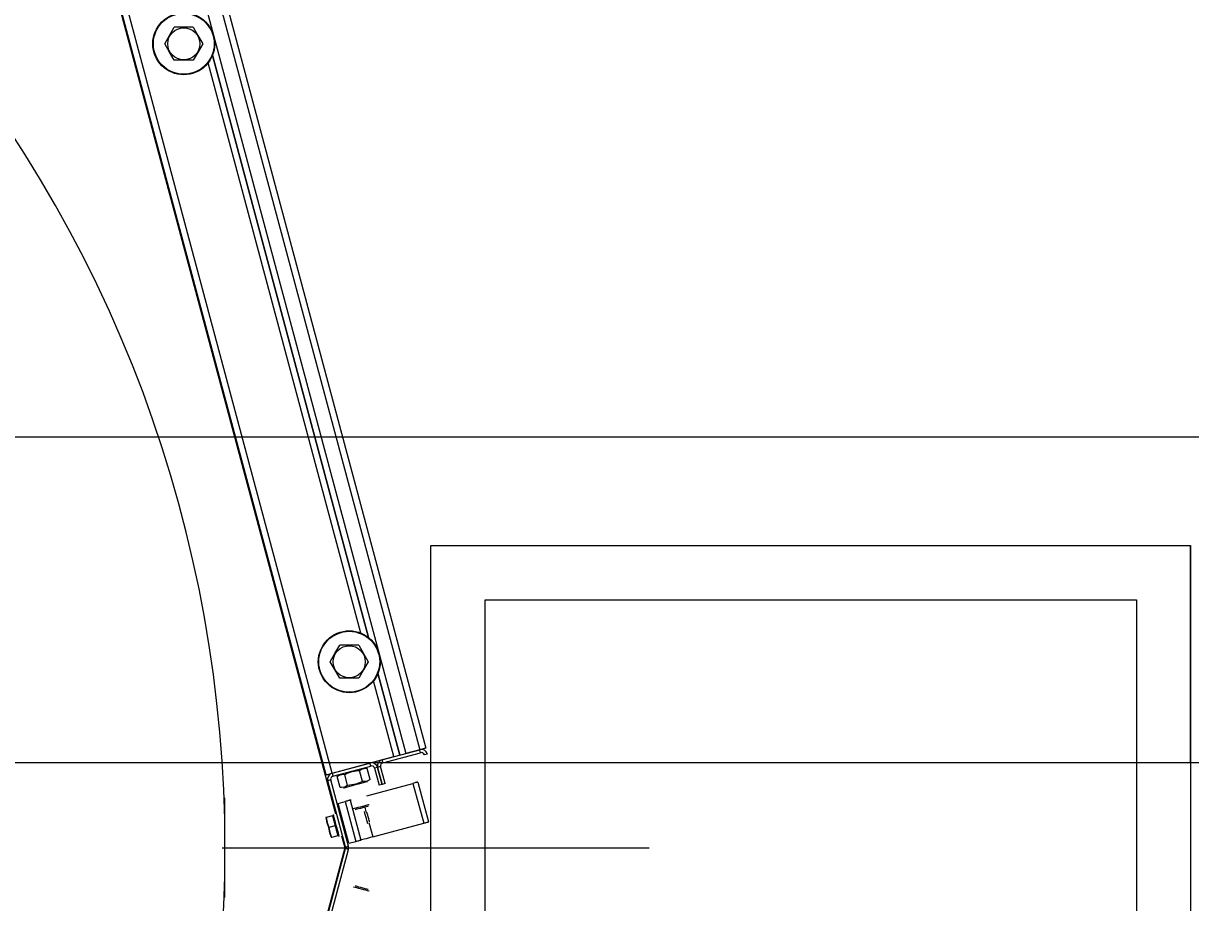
# Model space of a CAD drawing. Extents: x -264222 to -263592, y -1242345 to -1242048.
# Drawn here: x -263851.125 to -263850.587, y -1242087.522 to -1242087.117 of the extents above; entities that cross this region are included whole.
import ezdxf

# ---------------------------------------------------------------- set-up
doc = ezdxf.new("R2010")
doc.units = 0
doc.layers.add('KFA_2D_SITUACIA_DSP', color=7, linetype='Continuous')

msp = doc.modelspace()

# ---------------------------------------------------------------- linework, layer by layer
at = {"layer": 'KFA_2D_SITUACIA_DSP'}
for p, q in [((-263851.09784, -1242087.04589), (-263850.98129, -1242087.48085)), ((-263851.04058, -1242087.07432), (-263850.93977, -1242087.45055)), ((-263851.04976, -1242087.07678), (-263850.94895, -1242087.45301)), ((-263851.04333, -1242087.07506), (-263850.94252, -1242087.45128)), ((-263850.98565, -1242087.46284), (-263851.08646, -1242087.08661)), ((-263850.9829, -1242087.4621), (-263851.08371, -1242087.08588)), ((-263851.06, -1242087.12635), (-263851.05784, -1242087.1226)), ((-263851.05784, -1242087.1226), (-263851.05562, -1242087.11875)), ((-263851.05451, -1242087.11875), (-263851.05562, -1242087.11875)), ((-263851.05063, -1242087.11875), (-263851.05451, -1242087.11875)), ((-263851.04684, -1242087.11875), (-263851.05063, -1242087.11875)), ((-263851.04684, -1242087.11875), (-263851.04468, -1242087.12249)), ((-263851.04468, -1242087.12249), (-263851.04245, -1242087.12635)), ((-263851.05778, -1242087.1302), (-263851.06, -1242087.12635)), ((-263851.04245, -1242087.12635), (-263851.04461, -1242087.13009)), ((-263851.05562, -1242087.13395), (-263851.05778, -1242087.1302)), ((-263851.04461, -1242087.13009), (-263851.04684, -1242087.13395)), ((-263850.96621, -1242087.3996), (-263851.038, -1242087.13166)), ((-263851.038, -1242087.13166), (-263850.96621, -1242087.3996)), ((-263851.05451, -1242087.13395), (-263851.05562, -1242087.13395)), ((-263851.05063, -1242087.13395), (-263851.05451, -1242087.13395)), ((-263851.04684, -1242087.13395), (-263851.05063, -1242087.13395)), ((-263850.9697, -1242087.39759), (-263851.04002, -1242087.13515)), ((-263850.93747, -1242087.79727), (-263850.93747, -1242087.35727)), ((-263850.93747, -1242087.35727), (-263850.58747, -1242087.35727)), ((-263850.58747, -1242087.45727), (-263850.58747, -1242087.35727)), ((-263850.58747, -1242087.35727), (-263850.58747, -1242087.79727)), ((-263850.91247, -1242087.77227), (-263850.91247, -1242087.38227)), ((-263850.91247, -1242087.38227), (-263850.61247, -1242087.38227)), ((-263850.61247, -1242087.38227), (-263850.61247, -1242087.77227)), ((-263850.98378, -1242087.41081), (-263850.98162, -1242087.40707)), ((-263850.98162, -1242087.40707), (-263850.97939, -1242087.40321)), ((-263850.97829, -1242087.40321), (-263850.97939, -1242087.40321)), ((-263850.97441, -1242087.40321), (-263850.97829, -1242087.40321)), ((-263850.97062, -1242087.40321), (-263850.97441, -1242087.40321)), ((-263850.97062, -1242087.40321), (-263850.96845, -1242087.40696)), ((-263850.96845, -1242087.40696), (-263850.96623, -1242087.41081)), ((-263850.98156, -1242087.41467), (-263850.98378, -1242087.41081)), ((-263850.96623, -1242087.41081), (-263850.96839, -1242087.41456)), ((-263850.97939, -1242087.41841), (-263850.98156, -1242087.41467)), ((-263850.97829, -1242087.41841), (-263850.97939, -1242087.41841)), ((-263850.97441, -1242087.41841), (-263850.97829, -1242087.41841)), ((-263850.97062, -1242087.41841), (-263850.97441, -1242087.41841)), ((-263850.96839, -1242087.41456), (-263850.97062, -1242087.41841)), ((-263850.9517, -1242087.45374), (-263850.96178, -1242087.41612)), ((-263850.96178, -1242087.41612), (-263850.9517, -1242087.45374)), ((-263850.95445, -1242087.45448), (-263850.9638, -1242087.41961)), ((-263850.94058, -1242087.45076), (-263850.94099, -1242087.45087)), ((-263850.94023, -1242087.45067), (-263850.94058, -1242087.45076)), ((-263850.93998, -1242087.4506), (-263850.94023, -1242087.45067)), ((-263850.93982, -1242087.45056), (-263850.93998, -1242087.4506)), ((-263850.93977, -1242087.45055), (-263850.93982, -1242087.45056)), ((-263850.9829, -1242087.4621), (-263850.95445, -1242087.45448)), ((-263850.95996, -1242087.45596), (-263850.94252, -1242087.45128)), ((-263850.95996, -1242087.45596), (-263850.95959, -1242087.45733)), ((-263850.95959, -1242087.45733), (-263850.94215, -1242087.45266)), ((-263850.94252, -1242087.45128), (-263850.94895, -1242087.45301)), ((-263850.94199, -1242087.45114), (-263850.94252, -1242087.45128)), ((-263850.94215, -1242087.45266), (-263850.94252, -1242087.45128)), ((-263850.94147, -1242087.451), (-263850.94199, -1242087.45114)), ((-263850.94099, -1242087.45087), (-263850.94147, -1242087.451)), ((-263850.93903, -1242087.4533), (-263850.94041, -1242087.45367)), ((-263894.58094, -1242087.45724), (-263809.35464, -1242087.45724)), ((-263850.9829, -1242087.4621), (-263850.96546, -1242087.45743)), ((-263850.98253, -1242087.46348), (-263850.9651, -1242087.45881)), ((-263850.97627, -1242087.46224), (-263850.97369, -1242087.46132)), ((-263850.97369, -1242087.46132), (-263850.97091, -1242087.46084)), ((-263850.97091, -1242087.46084), (-263850.97022, -1242087.46079)), ((-263850.97022, -1242087.46079), (-263850.96889, -1242087.46005)), ((-263850.96885, -1242087.46589), (-263850.97022, -1242087.46079)), ((-263850.96889, -1242087.46005), (-263850.96736, -1242087.45982)), ((-263850.96736, -1242087.45982), (-263850.96677, -1242087.45987)), ((-263850.96541, -1242087.46497), (-263850.96677, -1242087.45987)), ((-263850.9651, -1242087.45881), (-263850.96546, -1242087.45743)), ((-263850.96197, -1242087.45945), (-263850.96335, -1242087.45982)), ((-263850.96335, -1242087.45982), (-263850.96126, -1242087.46762)), ((-263850.9606, -1242087.45908), (-263850.96197, -1242087.45945)), ((-263850.96197, -1242087.45945), (-263850.95988, -1242087.46725)), ((-263850.95988, -1242087.46725), (-263850.96197, -1242087.45945)), ((-263850.95851, -1242087.46688), (-263850.9606, -1242087.45908)), ((-263850.98565, -1242087.46284), (-263850.9856, -1242087.46283)), ((-263850.9856, -1242087.46283), (-263850.98544, -1242087.46278)), ((-263850.98544, -1242087.46278), (-263850.98519, -1242087.46272)), ((-263850.98519, -1242087.46272), (-263850.98485, -1242087.46263)), ((-263850.98354, -1242087.46523), (-263850.98491, -1242087.46559)), ((-263850.97675, -1242087.49606), (-263850.98491, -1242087.46559)), ((-263850.98485, -1242087.46263), (-263850.98443, -1242087.46251)), ((-263850.98443, -1242087.46251), (-263850.98395, -1242087.46239)), ((-263850.98395, -1242087.46239), (-263850.98344, -1242087.46225)), ((-263850.97537, -1242087.49569), (-263850.98354, -1242087.46523)), ((-263850.98344, -1242087.46225), (-263850.9829, -1242087.4621)), ((-263850.9829, -1242087.4621), (-263850.98253, -1242087.46348)), ((-263850.98055, -1242087.46356), (-263850.97922, -1242087.46281)), ((-263850.97918, -1242087.46866), (-263850.98055, -1242087.46356)), ((-263850.97922, -1242087.46281), (-263850.9777, -1242087.46259)), ((-263850.9777, -1242087.46259), (-263850.9771, -1242087.46263)), ((-263850.9771, -1242087.46263), (-263850.97627, -1242087.46224)), ((-263850.97574, -1242087.46774), (-263850.9771, -1242087.46263)), ((-263850.96948, -1242087.46619), (-263850.97204, -1242087.46715)), ((-263850.97078, -1242087.46702), (-263850.9695, -1242087.46668)), ((-263850.9695, -1242087.46668), (-263850.96839, -1242087.46638)), ((-263850.96885, -1242087.46589), (-263850.96948, -1242087.46619)), ((-263850.96826, -1242087.46594), (-263850.96885, -1242087.46589)), ((-263850.96839, -1242087.46638), (-263850.96751, -1242087.46614)), ((-263850.96673, -1242087.46571), (-263850.96826, -1242087.46594)), ((-263850.96751, -1242087.46614), (-263850.96693, -1242087.46599)), ((-263850.96693, -1242087.46599), (-263850.96667, -1242087.46592)), ((-263850.96685, -1242087.47245), (-263850.94565, -1242087.46677)), ((-263850.96541, -1242087.46497), (-263850.96673, -1242087.46571)), ((-263850.96667, -1242087.46592), (-263850.96666, -1242087.46591)), ((-263850.95851, -1242087.46688), (-263850.95988, -1242087.46725)), ((-263850.94522, -1242087.46666), (-263850.94565, -1242087.46677)), ((-263850.94565, -1242087.46677), (-263850.94073, -1242087.48513)), ((-263850.94481, -1242087.46655), (-263850.94522, -1242087.46666)), ((-263850.94443, -1242087.46645), (-263850.94481, -1242087.46655)), ((-263850.94409, -1242087.46636), (-263850.94443, -1242087.46645)), ((-263850.94382, -1242087.46628), (-263850.94409, -1242087.46636)), ((-263850.94362, -1242087.46623), (-263850.94382, -1242087.46628)), ((-263850.94349, -1242087.46619), (-263850.94362, -1242087.46623)), ((-263850.94345, -1242087.46618), (-263850.94349, -1242087.46619)), ((-263850.94345, -1242087.46618), (-263850.93853, -1242087.48454)), ((-263850.97859, -1242087.46871), (-263850.97918, -1242087.46866)), ((-263850.97706, -1242087.46848), (-263850.97859, -1242087.46871)), ((-263850.97762, -1242087.46885), (-263850.97761, -1242087.46885)), ((-263850.97761, -1242087.46885), (-263850.97736, -1242087.46878)), ((-263850.97736, -1242087.46878), (-263850.97677, -1242087.46862)), ((-263850.97574, -1242087.46774), (-263850.97706, -1242087.46848)), ((-263850.97677, -1242087.46862), (-263850.97589, -1242087.46839)), ((-263850.97589, -1242087.46839), (-263850.97478, -1242087.46809)), ((-263850.97481, -1242087.46766), (-263850.97574, -1242087.46774)), ((-263850.97204, -1242087.46715), (-263850.97481, -1242087.46766)), ((-263850.97478, -1242087.46809), (-263850.9735, -1242087.46775)), ((-263850.9735, -1242087.46775), (-263850.97214, -1242087.46738)), ((-263850.97214, -1242087.46738), (-263850.97078, -1242087.46702)), ((-263850.95988, -1242087.46725), (-263850.96126, -1242087.46762)), ((-263851.03224, -1242087.51937), (-263851.03224, -1242087.47349)), ((-263850.98015, -1242087.47602), (-263850.97685, -1242087.47513)), ((-263850.97524, -1242087.49437), (-263850.98015, -1242087.47602)), ((-263850.97642, -1242087.47502), (-263850.97685, -1242087.47513)), ((-263850.97685, -1242087.47513), (-263850.97193, -1242087.49349)), ((-263850.97601, -1242087.47491), (-263850.97642, -1242087.47502)), ((-263850.97563, -1242087.47481), (-263850.97601, -1242087.47491)), ((-263850.97529, -1242087.47472), (-263850.97563, -1242087.47481)), ((-263850.97502, -1242087.47464), (-263850.97529, -1242087.47472)), ((-263850.97482, -1242087.47459), (-263850.97502, -1242087.47464)), ((-263850.97469, -1242087.47455), (-263850.97482, -1242087.47459)), ((-263850.97465, -1242087.47454), (-263850.97469, -1242087.47455)), ((-263850.97465, -1242087.47454), (-263850.97454, -1242087.47451)), ((-263850.97465, -1242087.47454), (-263850.96973, -1242087.4929)), ((-263850.97454, -1242087.47451), (-263850.97423, -1242087.47443)), ((-263850.97423, -1242087.47443), (-263850.97419, -1242087.47442)), ((-263850.97087, -1242087.47781), (-263850.96981, -1242087.47753)), ((-263850.96981, -1242087.47753), (-263850.96871, -1242087.47724)), ((-263850.96871, -1242087.47724), (-263850.96769, -1242087.47696)), ((-263850.96716, -1242087.47756), (-263850.96796, -1242087.47777)), ((-263850.96769, -1242087.47696), (-263850.96682, -1242087.47673)), ((-263850.96659, -1242087.4774), (-263850.96716, -1242087.47756)), ((-263850.96682, -1242087.47673), (-263850.96618, -1242087.47656)), ((-263850.96631, -1242087.47733), (-263850.96659, -1242087.4774)), ((-263850.96628, -1242087.47732), (-263850.96631, -1242087.47733)), ((-263850.96618, -1242087.47656), (-263850.96583, -1242087.47646)), ((-263850.96583, -1242087.47646), (-263850.96578, -1242087.47645)), ((-263850.98561, -1242087.4825), (-263850.98583, -1242087.48256)), ((-263850.98583, -1242087.48256), (-263850.98582, -1242087.48255)), ((-263850.98266, -1242087.48171), (-263850.98561, -1242087.4825)), ((-263850.98522, -1242087.48489), (-263850.98561, -1242087.4825)), ((-263850.98561, -1242087.4825), (-263850.98523, -1242087.48482)), ((-263850.98266, -1242087.48171), (-263850.98143, -1242087.4863)), ((-263850.98228, -1242087.4813), (-263850.98233, -1242087.48113)), ((-263850.98214, -1242087.4818), (-263850.98228, -1242087.4813)), ((-263850.98193, -1242087.48261), (-263850.98214, -1242087.4818)), ((-263850.98165, -1242087.48365), (-263850.98193, -1242087.48261)), ((-263850.97312, -1242087.47842), (-263850.97298, -1242087.47838)), ((-263850.97298, -1242087.47838), (-263850.97253, -1242087.47826)), ((-263850.97253, -1242087.47826), (-263850.9718, -1242087.47806)), ((-263850.97224, -1242087.47892), (-263850.97225, -1242087.47892)), ((-263850.97204, -1242087.47886), (-263850.97224, -1242087.47892)), ((-263850.97154, -1242087.47873), (-263850.97204, -1242087.47886)), ((-263850.9718, -1242087.47806), (-263850.97087, -1242087.47781)), ((-263850.97079, -1242087.47853), (-263850.97154, -1242087.47873)), ((-263850.96988, -1242087.47829), (-263850.97079, -1242087.47853)), ((-263850.9689, -1242087.47802), (-263850.96988, -1242087.47829)), ((-263850.96796, -1242087.47777), (-263850.9689, -1242087.47802)), ((-263850.96794, -1242087.47991), (-263850.96798, -1242087.47974)), ((-263850.96781, -1242087.48039), (-263850.96794, -1242087.47991)), ((-263850.96789, -1242087.47775), (-263850.96731, -1242087.47989)), ((-263850.96762, -1242087.48112), (-263850.96781, -1242087.48039)), ((-263850.96737, -1242087.48202), (-263850.96762, -1242087.48112)), ((-263850.96712, -1242087.48298), (-263850.96737, -1242087.48202)), ((-263850.96688, -1242087.48387), (-263850.96712, -1242087.48298)), ((-263850.96685, -1242087.48016), (-263850.9669, -1242087.47998)), ((-263850.96672, -1242087.48065), (-263850.96685, -1242087.48016)), ((-263850.96652, -1242087.48138), (-263850.96672, -1242087.48065)), ((-263850.96629, -1242087.48224), (-263850.96652, -1242087.48138)), ((-263850.96606, -1242087.4831), (-263850.96629, -1242087.48224)), ((-263850.98523, -1242087.48482), (-263850.98438, -1242087.48709)), ((-263850.98438, -1242087.48709), (-263850.98522, -1242087.48489)), ((-263850.98143, -1242087.4863), (-263850.98438, -1242087.48709)), ((-263850.98399, -1242087.48948), (-263850.98438, -1242087.48709)), ((-263850.98438, -1242087.48709), (-263850.984, -1242087.48941)), ((-263850.98132, -1242087.48487), (-263850.98165, -1242087.48365)), ((-263850.98143, -1242087.4863), (-263850.9802, -1242087.49089)), ((-263850.98097, -1242087.48618), (-263850.98132, -1242087.48487)), ((-263850.98062, -1242087.48748), (-263850.98097, -1242087.48618)), ((-263850.9803, -1242087.4887), (-263850.98062, -1242087.48748)), ((-263850.96668, -1242087.48461), (-263850.96688, -1242087.48387)), ((-263850.96655, -1242087.48508), (-263850.96668, -1242087.48461)), ((-263850.96651, -1242087.48525), (-263850.96655, -1242087.48508)), ((-263850.96586, -1242087.48384), (-263850.96606, -1242087.4831)), ((-263850.966, -1242087.48479), (-263850.96422, -1242087.49142)), ((-263850.96573, -1242087.48433), (-263850.96586, -1242087.48384)), ((-263850.96569, -1242087.4845), (-263850.96573, -1242087.48433)), ((-263850.96422, -1242087.49142), (-263850.94073, -1242087.48513)), ((-263850.94073, -1242087.48513), (-263850.9403, -1242087.48501)), ((-263850.9403, -1242087.48501), (-263850.93989, -1242087.4849)), ((-263850.93989, -1242087.4849), (-263850.93951, -1242087.4848)), ((-263850.93951, -1242087.4848), (-263850.93918, -1242087.48471)), ((-263850.93918, -1242087.48471), (-263850.9389, -1242087.48464)), ((-263850.9389, -1242087.48464), (-263850.9387, -1242087.48458)), ((-263850.9387, -1242087.48458), (-263850.93857, -1242087.48455)), ((-263850.93857, -1242087.48455), (-263850.93853, -1242087.48454)), ((-263850.984, -1242087.48941), (-263850.98315, -1242087.49168)), ((-263850.98315, -1242087.49168), (-263850.98399, -1242087.48948)), ((-263850.98315, -1242087.49168), (-263850.98338, -1242087.49174)), ((-263850.98338, -1242087.49174), (-263850.98336, -1242087.49173)), ((-263850.9802, -1242087.49089), (-263850.98315, -1242087.49168)), ((-263850.98002, -1242087.48974), (-263850.9803, -1242087.4887)), ((-263850.9798, -1242087.49055), (-263850.98002, -1242087.48974)), ((-263850.97967, -1242087.49105), (-263850.9798, -1242087.49055)), ((-263850.97962, -1242087.49122), (-263850.97967, -1242087.49105)), ((-263850.97859, -1242087.49094), (-263850.97712, -1242087.49643)), ((-263850.97524, -1242087.49437), (-263850.97193, -1242087.49349)), ((-263850.97193, -1242087.49349), (-263850.9715, -1242087.49337)), ((-263850.9715, -1242087.49337), (-263850.97109, -1242087.49326)), ((-263850.97109, -1242087.49326), (-263850.97071, -1242087.49316)), ((-263850.97071, -1242087.49316), (-263850.97038, -1242087.49307)), ((-263850.97038, -1242087.49307), (-263850.9701, -1242087.493)), ((-263850.9701, -1242087.493), (-263850.9699, -1242087.49294)), ((-263850.9699, -1242087.49294), (-263850.96977, -1242087.49291)), ((-263850.96977, -1242087.49291), (-263850.96973, -1242087.4929)), ((-263850.96962, -1242087.49287), (-263850.96973, -1242087.4929)), ((-263850.96931, -1242087.49278), (-263850.96962, -1242087.49287)), ((-263850.9688, -1242087.49265), (-263850.96931, -1242087.49278)), ((-263850.96812, -1242087.49246), (-263850.9688, -1242087.49265)), ((-263850.96728, -1242087.49224), (-263850.96812, -1242087.49246)), ((-263850.96633, -1242087.49199), (-263850.96728, -1242087.49224)), ((-263850.9653, -1242087.49171), (-263850.96633, -1242087.49199)), ((-263850.96422, -1242087.49142), (-263850.9653, -1242087.49171)), ((-263850.97712, -1242087.49643), (-263851.09784, -1242087.94696)), ((-263851.03358, -1242087.49643), (-263850.83694, -1242087.49643)), ((-263850.98491, -1242087.52726), (-263850.97675, -1242087.4968)), ((-263850.98354, -1242087.52763), (-263850.97537, -1242087.49717)), ((-263850.97675, -1242087.49606), (-263850.97537, -1242087.49569)), ((-263850.97537, -1242087.49717), (-263850.97675, -1242087.4968)), ((-263850.97311, -1242087.51444), (-263850.97312, -1242087.51444)), ((-263850.97286, -1242087.51451), (-263850.97311, -1242087.51444)), ((-263850.97232, -1242087.51466), (-263850.97286, -1242087.51451)), ((-263850.97151, -1242087.51487), (-263850.97232, -1242087.51466)), ((-263850.97225, -1242087.51394), (-263850.97224, -1242087.51394)), ((-263850.97224, -1242087.51394), (-263850.972, -1242087.514)), ((-263850.972, -1242087.514), (-263850.97147, -1242087.51415)), ((-263850.97053, -1242087.51514), (-263850.97151, -1242087.51487)), ((-263850.97147, -1242087.51415), (-263850.9707, -1242087.51435)), ((-263850.9707, -1242087.51435), (-263850.96978, -1242087.5146)), ((-263850.96944, -1242087.51543), (-263850.97053, -1242087.51514)), ((-263850.96978, -1242087.5146), (-263850.96879, -1242087.51486)), ((-263850.96879, -1242087.51486), (-263850.96786, -1242087.51511)), ((-263850.96786, -1242087.51511), (-263850.96708, -1242087.51532)), ((-263850.96836, -1242087.51572), (-263850.96944, -1242087.51543)), ((-263850.96738, -1242087.51598), (-263850.96836, -1242087.51572)), ((-263850.96658, -1242087.51619), (-263850.96738, -1242087.51598)), ((-263850.96708, -1242087.51532), (-263850.96654, -1242087.51547)), ((-263850.96603, -1242087.51634), (-263850.96658, -1242087.51619)), ((-263850.96654, -1242087.51547), (-263850.96629, -1242087.51553)), ((-263850.96629, -1242087.51553), (-263850.96628, -1242087.51554)), ((-263850.96579, -1242087.51641), (-263850.96603, -1242087.51634)), ((-263850.96578, -1242087.51641), (-263850.96579, -1242087.51641))]:
    msp.add_line(p, q, dxfattribs=at)
msp.add_lwpolyline([(-263794.89279, -1242227.38224), (-263808.96779, -1242241.45724), (-263894.96779, -1242241.45724), (-263909.04279, -1242227.38224), (-263909.04279, -1242196.33267), (-263914.14284, -1242196.33267), (-263914.14284, -1242132.43267), (-263909.04279, -1242132.43267), (-263909.04279, -1242101.38223), (-263894.96779, -1242087.30724), (-263808.96779, -1242087.30724), (-263794.89279, -1242101.38223), (-263794.89279, -1242227.38224)], dxfattribs=at)
for centre, radius in [((-263851.05123, -1242087.12635), 0.01425), ((-263851.05123, -1242087.12635), 0.01401), ((-263851.05123, -1242087.12635), 0.00739), ((-263850.97501, -1242087.41081), 0.01425), ((-263850.97501, -1242087.41081), 0.01401), ((-263850.97501, -1242087.41081), 0.00739)]:
    msp.add_circle(centre, radius, dxfattribs=at)
for centre, radius, start, end in [((-263851.63074, -1242087.49643), 0.5985, 235.15038, 124.84962), ((-263850.95922, -1242087.45871), 0.00285, 105, 195), ((-263850.94179, -1242087.45404), 0.00285, 15, 105), ((-263850.94179, -1242087.45404), 0.00142, 15, 105), ((-263850.96473, -1242087.46018), 0.00285, 15, 105), ((-263850.96473, -1242087.46018), 0.00143, 15, 105), ((-263850.95922, -1242087.45871), 0.00143, 105, 195), ((-263850.98216, -1242087.46486), 0.00285, 105, 195), ((-263850.98216, -1242087.46486), 0.00143, 105, 195), ((-263850.9824, -1242087.48268), 0.000475, 15, 105), ((-263850.98046, -1242087.48991), 0.000475, 285, 15), ((-263850.97813, -1242087.49643), 0.00143, 345, 15), ((-263850.97813, -1242087.49643), 0.00285, 345, 15)]:
    msp.add_arc(centre, radius, start, end, dxfattribs=at)

doc.saveas('drawing.dxf')
